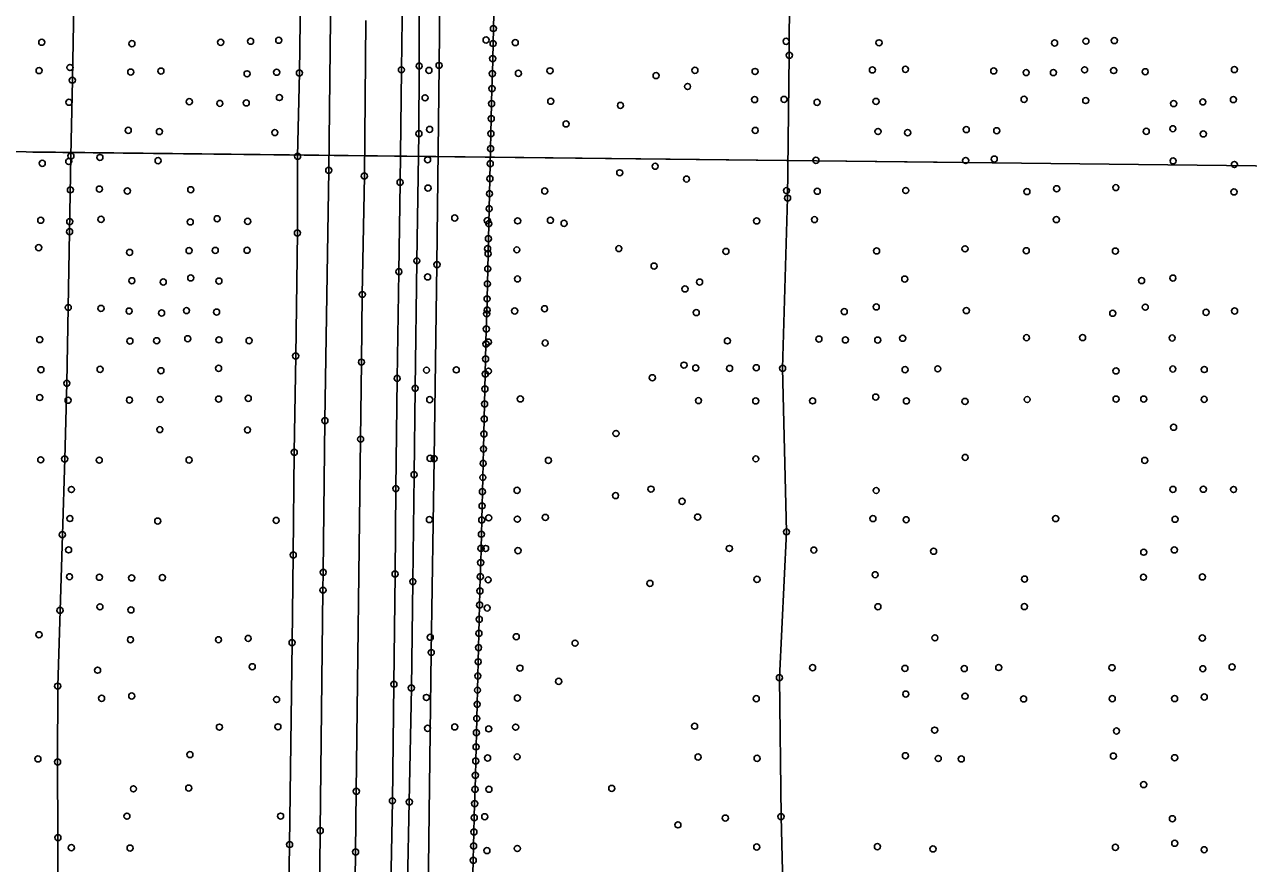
# Model space of a CAD drawing. Extents: x 20503438 to 20508873, y 7964251 to 7984667.
# Drawn here: x 20506485.7 to 20506889.5, y 7967657.8 to 7967934.6 of the extents above; entities that cross this region are included whole.
import ezdxf

# ---------------------------------------------------------------- set-up
doc = ezdxf.new("R2010")
doc.units = 0
for name, color, linetype in [('SurBreakLine', 7, 'Continuous'), ('SurDrainageArrowDown', 7, 'Continuous'), ('SurDrainageArrowUp', 7, 'Continuous'), ('SurEdgeRoadPaved', 7, 'Continuous'), ('SurEdgeShoulderPaved', 7, 'Continuous'), ('SurGuardRailCable', 7, 'Continuous'), ('SurPointsNonDTM', 7, 'Continuous'), ('SurSectionLine', 7, 'Continuous'), ('SurSurveyPoints', 7, 'Continuous')]:
    doc.layers.add(name, color=color, linetype=linetype)

msp = doc.modelspace()

# ---------------------------------------------------------------- linework, layer by layer
at = {"layer": 'SurBreakLine'}
msp.add_lwpolyline([(20506598.35, 7967935.98), (20506597.81, 7967884.63), (20506597.14, 7967845.55), (20506596.86, 7967823.24), (20506596.56, 7967797.82), (20506595.16, 7967681.66), (20506594.91, 7967661.63), (20506594.54, 7967633.75), (20506594.26, 7967613.6), (20506593.9, 7967587.65), (20506593.48, 7967556.39), (20506593.01, 7967517.56), (20506592.62, 7967471.31), (20506591.84, 7967392.84), (20506590.84, 7967326.74)], dxfattribs=at)
at = {"layer": 'SurDrainageArrowDown'}
for points in [[(20506501.94, 7967941.26), (20506501.49, 7967916.26), (20506501.03, 7967891.26), (20506500.58, 7967866.27), (20506500.13, 7967841.27), (20506499.67, 7967816.28), (20506498.96, 7967791.29), (20506498.19, 7967766.31), (20506497.42, 7967741.33), (20506496.65, 7967716.34), (20506496.63, 7967691.35), (20506496.73, 7967666.35), (20506496.84, 7967641.35), (20506496.94, 7967616.35), (20506497.05, 7967591.35), (20506497.15, 7967566.35), (20506497.26, 7967541.35), (20506497, 7967516.44), (20506496.72, 7967491.53), (20506496.45, 7967466.62), (20506496.18, 7967441.71), (20506495.91, 7967416.74), (20506495.64, 7967391.74), (20506495.38, 7967366.74)], [(20506633.61, 7967654.21), (20506633.73, 7967658.88), (20506633.85, 7967663.56), (20506633.97, 7967668.24), (20506634.08, 7967672.92), (20506634.2, 7967677.59), (20506634.32, 7967682.27), (20506634.43, 7967686.95), (20506634.55, 7967691.63), (20506634.67, 7967696.3), (20506634.78, 7967700.98), (20506634.9, 7967705.66), (20506635.02, 7967710.34), (20506635.13, 7967715.01), (20506635.25, 7967719.69), (20506635.37, 7967724.37), (20506635.48, 7967729.05), (20506635.6, 7967733.72), (20506635.72, 7967738.4), (20506635.84, 7967743.08), (20506635.95, 7967747.76), (20506636.07, 7967752.43), (20506636.19, 7967757.11), (20506636.3, 7967761.79), (20506636.42, 7967766.47), (20506636.54, 7967771.14), (20506636.65, 7967775.82), (20506636.77, 7967780.5), (20506636.89, 7967785.18), (20506637, 7967789.85), (20506637.12, 7967794.58), (20506637.24, 7967799.53), (20506637.35, 7967804.48), (20506637.47, 7967809.44), (20506637.59, 7967814.39), (20506637.7, 7967819.35), (20506637.82, 7967824.3), (20506637.94, 7967829.26), (20506638.05, 7967834.21), (20506638.17, 7967839.17), (20506638.29, 7967844.12), (20506638.4, 7967849.08), (20506638.52, 7967854.03), (20506638.64, 7967858.99), (20506638.75, 7967863.94), (20506638.87, 7967868.9), (20506638.99, 7967873.85), (20506639.1, 7967878.81), (20506639.22, 7967883.76), (20506639.34, 7967888.72), (20506639.45, 7967893.67), (20506639.57, 7967898.63), (20506639.69, 7967903.58), (20506639.8, 7967908.54), (20506639.92, 7967913.49), (20506640.04, 7967918.45), (20506640.15, 7967923.4), (20506640.27, 7967928.36), (20506640.39, 7967933.31), (20506640.5, 7967938.27)]]:
    msp.add_lwpolyline(points, dxfattribs=at)
at = {"layer": 'SurDrainageArrowUp'}
msp.add_lwpolyline([(20506734.51, 7967347.75), (20506735.53, 7967399.62), (20506735.4, 7967426.99), (20506735.75, 7967477.43), (20506736.37, 7967528.09), (20506734.85, 7967554.76), (20506735.83, 7967578.9), (20506736.41, 7967628.27), (20506735.26, 7967673.29), (20506734.74, 7967719.12), (20506737.07, 7967767.24), (20506735.79, 7967821.2), (20506737.43, 7967877.35), (20506738, 7967924.5), (20506738.23, 7967987.24)], dxfattribs=at)
at = {"layer": 'SurEdgeRoadPaved'}
for points in [[(20506594.11, 7968535.15), (20506593.63, 7968499.17), (20506592.81, 7968462.84), (20506592.37, 7968427.56), (20506592.37, 7968392.62), (20506591.68, 7968357.85), (20506591.16, 7968321.83), (20506590.2, 7968287.8), (20506590.16, 7968256.55), (20506589.68, 7968226.38), (20506588.91, 7968116.99), (20506587.31, 7967996.36), (20506586.08, 7967886.56), (20506584.82, 7967803.95), (20506584.24, 7967753.89), (20506584.17, 7967748.01), (20506583.28, 7967668.66), (20506583.09, 7967656.74), (20506582.35, 7967604), (20506581.63, 7967561.97), (20506579.37, 7967345.44)], [(20506602.04, 7967293.01), (20506603.64, 7967406.45), (20506604.04, 7967435.89), (20506604.36, 7967468.4), (20506604.76, 7967509.55), (20506605.04, 7967541.1), (20506605.71, 7967586.32), (20506606.12, 7967617.23), (20506606.6, 7967650.22), (20506607.07, 7967678.5), (20506607.58, 7967716.98), (20506607.95, 7967753.3), (20506608.2, 7967781.51), (20506608.64, 7967817.86), (20506609.2, 7967853.08), (20506609.6, 7967882.56), (20506610.04, 7967919.68), (20506610.47, 7967953.23)]]:
    msp.add_lwpolyline(points, dxfattribs=at)
at = {"layer": 'SurEdgeShoulderPaved'}
for points in [[(20506569.41, 7967351.99), (20506570.49, 7967465.47), (20506571.98, 7967587.39), (20506573.16, 7967664.08), (20506573.98, 7967730.71), (20506574.35, 7967759.63), (20506574.69, 7967793.52), (20506575.16, 7967825.3), (20506575.73, 7967865.88), (20506575.8, 7967891.16), (20506576.39, 7967918.66), (20506578.61, 7968087.9), (20506579.01, 7968141.69), (20506579.91, 7968244.38), (20506580.61, 7968295.76), (20506580.85, 7968318.42), (20506580.98, 7968369.15), (20506581.39, 7968396.47), (20506581.38, 7968427.94), (20506582.19, 7968506.89)], [(20506615.93, 7967937.65), (20506615.89, 7967920.93), (20506615.8, 7967898.61), (20506615.13, 7967856.67), (20506614.58, 7967814.62), (20506614.22, 7967786.11), (20506613.81, 7967750.83), (20506613.32, 7967715.74), (20506612.65, 7967678.14), (20506612.03, 7967651.15), (20506611.83, 7967624.16), (20506611.38, 7967577.68), (20506610.93, 7967538.99), (20506610.63, 7967509.64), (20506610.08, 7967475.67), (20506609.86, 7967431.88), (20506609.58, 7967410.89), (20506608.95, 7967363.13)]]:
    msp.add_lwpolyline(points, dxfattribs=at)
at = {"layer": 'SurGuardRailCable'}
msp.add_lwpolyline([(20506615.02, 7967359.71), (20506615.99, 7967430.36), (20506617.34, 7967530.35), (20506618.65, 7967630.34), (20506619.88, 7967727.43), (20506620.83, 7967791.42), (20506621.77, 7967855.41), (20506622.47, 7967921.12), (20506623.1, 7967987.28), (20506623.9, 7968067.87), (20506624.93, 7968167.87), (20506626.04, 7968267.86), (20506627.42, 7968367.85), (20506628.76, 7968467.84), (20506630.09, 7968567.83)], dxfattribs=at)
at = {"layer": 'SurPointsNonDTM'}
for centre in [(20506622.47, 7967921.12), (20506621.77, 7967855.41), (20506620.83, 7967791.42), (20506619.88, 7967727.43)]:
    msp.add_circle(centre, 1, dxfattribs=at)
at = {"layer": 'SurSectionLine'}
for points in [[(20503656.74, 7967924.84), (20508813.45, 7967866.08)], [(20506488.47, 7967892.57), (20506786.75, 7967889.17)]]:
    msp.add_lwpolyline(points, dxfattribs=at)
at = {"layer": 'SurSurveyPoints'}
for centre in [(20506640.39, 7967933.31), (20506491.4, 7967928.79), (20506550.42, 7967928.76), (20506560.27, 7967929.11), (20506569.56, 7967929.44), (20506637.97, 7967929.53), (20506647.59, 7967928.66), (20506736.95, 7967929.09), (20506835.85, 7967929.14), (20506845.21, 7967929.33), (20506521.13, 7967928.31), (20506640.27, 7967928.36), (20506767.59, 7967928.6), (20506825.49, 7967928.53), (20506615.89, 7967920.93), (20506640.15, 7967923.4), (20506738, 7967924.5), (20506490.53, 7967919.42), (20506500.71, 7967920.45), (20506520.76, 7967918.94), (20506530.72, 7967919.26), (20506559.13, 7967918.37), (20506568.88, 7967918.88), (20506576.39, 7967918.66), (20506610.04, 7967919.68), (20506619.11, 7967919.5), (20506640.04, 7967918.45), (20506648.62, 7967918.52), (20506659.06, 7967919.36), (20506694.06, 7967917.79), (20506706.87, 7967919.52), (20506726.69, 7967919.14), (20506765.41, 7967919.65), (20506776.31, 7967919.85), (20506805.44, 7967919.31), (20506816.12, 7967918.77), (20506825.11, 7967918.77), (20506835.39, 7967919.68), (20506845, 7967919.45), (20506855.39, 7967919.06), (20506884.83, 7967919.76), (20506501.49, 7967916.26), (20506639.92, 7967913.49), (20506704.42, 7967914.18), (20506500.36, 7967908.98), (20506540.07, 7967909.17), (20506550.14, 7967908.6), (20506558.85, 7967908.77), (20506569.8, 7967910.54), (20506617.85, 7967910.45), (20506639.8, 7967908.54), (20506659.29, 7967909.31), (20506726.54, 7967909.86), (20506736.27, 7967909.93), (20506747.17, 7967908.96), (20506766.6, 7967909.25), (20506815.45, 7967909.95), (20506835.77, 7967909.55), (20506864.78, 7967908.53), (20506874.4, 7967909.1), (20506884.48, 7967909.87), (20506682.3, 7967907.93), (20506639.69, 7967903.58), (20506664.35, 7967901.82), (20506519.93, 7967899.71), (20506530.22, 7967899.31), (20506568.29, 7967898.98), (20506615.8, 7967898.61), (20506619.34, 7967900.03), (20506639.57, 7967898.63), (20506726.74, 7967899.69), (20506767.26, 7967899.33), (20506777.03, 7967898.95), (20506796.35, 7967899.98), (20506806.41, 7967899.58), (20506855.73, 7967899.38), (20506864.51, 7967900.25), (20506874.56, 7967898.55), (20506639.45, 7967893.67), (20506491.57, 7967888.84), (20506500.29, 7967889.43), (20506501.03, 7967891.26), (20506510.59, 7967890.77), (20506529.77, 7967889.71), (20506575.8, 7967891.16), (20506618.67, 7967890), (20506639.34, 7967888.72), (20506746.78, 7967889.83), (20506796.17, 7967889.76), (20506805.6, 7967890.24), (20506864.61, 7967889.63), (20506884.83, 7967888.44), (20506586.08, 7967886.56), (20506597.81, 7967884.63), (20506682.06, 7967885.71), (20506693.74, 7967887.88), (20506510.43, 7967880.35), (20506609.6, 7967882.56), (20506618.8, 7967880.68), (20506639.22, 7967883.76), (20506704.08, 7967883.63), (20506826.18, 7967880.45), (20506845.71, 7967880.82), (20506500.86, 7967880.08), (20506519.63, 7967879.71), (20506540.56, 7967880.13), (20506639.1, 7967878.81), (20506657.32, 7967879.7), (20506737.07, 7967879.84), (20506737.43, 7967877.35), (20506747.21, 7967879.62), (20506776.41, 7967879.87), (20506816.37, 7967879.51), (20506884.68, 7967879.39), (20506638.99, 7967873.85), (20506491.05, 7967870.06), (20506500.62, 7967869.59), (20506510.95, 7967870.35), (20506540.39, 7967869.49), (20506549.25, 7967870.56), (20506559.33, 7967869.69), (20506627.64, 7967870.79), (20506638.39, 7967869.95), (20506638.87, 7967868.9), (20506648.38, 7967869.85), (20506659.19, 7967870.04), (20506663.71, 7967869.03), (20506727.22, 7967869.84), (20506746.3, 7967870.26), (20506826.08, 7967870.26), (20506500.58, 7967866.27), (20506575.73, 7967865.88), (20506490.38, 7967861.01), (20506540.01, 7967860.04), (20506548.62, 7967860.11), (20506559.12, 7967860.16), (20506638.45, 7967860.67), (20506638.75, 7967863.94), (20506648.11, 7967860.3), (20506681.76, 7967860.7), (20506795.96, 7967860.63), (20506816.15, 7967859.99), (20506520.38, 7967859.45), (20506615.13, 7967856.67), (20506638.64, 7967858.99), (20506717.09, 7967859.77), (20506766.79, 7967859.92), (20506845.58, 7967859.89), (20506609.2, 7967853.08), (20506638.52, 7967854.03), (20506693.38, 7967854.94), (20506521.12, 7967850.1), (20506531.49, 7967849.67), (20506540.53, 7967851.02), (20506549.83, 7967849.98), (20506618.68, 7967851.36), (20506638.4, 7967849.08), (20506648.33, 7967850.71), (20506708.4, 7967849.65), (20506776.06, 7967850.64), (20506854.21, 7967850.13), (20506864.52, 7967850.98), (20506597.14, 7967845.55), (20506638.29, 7967844.12), (20506703.58, 7967847.41), (20506500.13, 7967841.27), (20506510.94, 7967840.97), (20506520.22, 7967840.09), (20506539.14, 7967840.25), (20506638.33, 7967840.42), (20506647.4, 7967840.12), (20506657.25, 7967840.85), (20506756.13, 7967839.93), (20506766.69, 7967841.47), (20506796.39, 7967840.25), (20506855.4, 7967841.38), (20506884.89, 7967840.12), (20506530.93, 7967839.45), (20506549.06, 7967839.74), (20506638.17, 7967839.17), (20506707.29, 7967839.59), (20506844.69, 7967839.36), (20506875.46, 7967839.68), (20506638.05, 7967834.21), (20506490.73, 7967830.68), (20506520.47, 7967830.2), (20506529.31, 7967830.31), (20506539.57, 7967830.96), (20506549.83, 7967830.59), (20506559.8, 7967830.33), (20506637.94, 7967829.26), (20506638.71, 7967829.85), (20506657.46, 7967829.55), (20506717.57, 7967830.26), (20506747.76, 7967830.86), (20506756.51, 7967830.58), (20506767.16, 7967830.51), (20506775.39, 7967831.13), (20506816.24, 7967831.31), (20506834.74, 7967831.33), (20506864.29, 7967831.21), (20506575.16, 7967825.3), (20506637.82, 7967824.3), (20506491.11, 7967820.72), (20506510.64, 7967820.87), (20506530.71, 7967820.4), (20506549.74, 7967821.2), (20506596.86, 7967823.24), (20506618.31, 7967820.59), (20506628.14, 7967820.69), (20506638.76, 7967820.26), (20506703.25, 7967822.25), (20506707.13, 7967821.33), (20506718.28, 7967821.18), (20506727.08, 7967821.38), (20506735.79, 7967821.2), (20506776.18, 7967820.75), (20506786.98, 7967821.03), (20506845.77, 7967820.33), (20506864.51, 7967820.98), (20506874.88, 7967820.8), (20506499.67, 7967816.28), (20506608.64, 7967817.86), (20506637.7, 7967819.35), (20506692.82, 7967818.08), (20506490.75, 7967811.56), (20506614.58, 7967814.62), (20506637.59, 7967814.39), (20506766.51, 7967811.71), (20506500.08, 7967810.66), (20506520.33, 7967810.72), (20506530.45, 7967810.91), (20506549.72, 7967811.04), (20506559.53, 7967811.3), (20506619.39, 7967810.86), (20506637.47, 7967809.44), (20506649.26, 7967811.09), (20506708.04, 7967810.54), (20506726.91, 7967810.43), (20506745.67, 7967810.46), (20506776.63, 7967810.45), (20506795.95, 7967810.29), (20506816.46, 7967810.91), (20506845.8, 7967811.04), (20506854.92, 7967811.04), (20506874.85, 7967810.96), (20506584.82, 7967803.95), (20506637.35, 7967804.48), (20506530.35, 7967801), (20506559.27, 7967800.86), (20506637.24, 7967799.53), (20506680.83, 7967799.69), (20506864.77, 7967801.76), (20506596.56, 7967797.82), (20506574.69, 7967793.52), (20506619.51, 7967791.5), (20506637.12, 7967794.58), (20506726.95, 7967791.33), (20506796.01, 7967791.81), (20506491.06, 7967791.01), (20506498.96, 7967791.29), (20506510.36, 7967790.9), (20506540.01, 7967790.95), (20506637, 7967789.85), (20506658.52, 7967790.8), (20506855.25, 7967790.8), (20506614.22, 7967786.11), (20506636.89, 7967785.18), (20506501.17, 7967781.22), (20506608.2, 7967781.51), (20506636.77, 7967780.5), (20506648.2, 7967780.95), (20506680.67, 7967779.21), (20506692.37, 7967781.34), (20506766.65, 7967780.88), (20506864.54, 7967781.25), (20506874.57, 7967781.29), (20506884.53, 7967781.21), (20506636.65, 7967775.82), (20506702.63, 7967777.32), (20506500.67, 7967771.64), (20506619.28, 7967771.3), (20506636.54, 7967771.14), (20506638.85, 7967771.87), (20506648.28, 7967771.43), (20506657.52, 7967772), (20506707.76, 7967772.11), (20506765.59, 7967771.62), (20506776.55, 7967771.24), (20506825.85, 7967771.63), (20506865.24, 7967771.4), (20506529.66, 7967770.8), (20506568.73, 7967771.03), (20506737.07, 7967767.24), (20506498.19, 7967766.31), (20506636.42, 7967766.47), (20506500.24, 7967761.3), (20506574.35, 7967759.63), (20506636.3, 7967761.79), (20506637.79, 7967761.76), (20506648.49, 7967761.04), (20506718.22, 7967761.76), (20506746.08, 7967761.22), (20506785.58, 7967760.84), (20506854.9, 7967760.53), (20506865, 7967761.27), (20506636.19, 7967757.11), (20506500.55, 7967752.43), (20506510.41, 7967752.25), (20506521.05, 7967752.05), (20506531.2, 7967752.15), (20506584.24, 7967753.89), (20506607.95, 7967753.3), (20506636.07, 7967752.43), (20506638.65, 7967751.42), (20506727.33, 7967751.57), (20506766.32, 7967753.1), (20506815.59, 7967751.67), (20506854.82, 7967752.28), (20506874.25, 7967752.36), (20506584.17, 7967748.01), (20506613.81, 7967750.83), (20506635.95, 7967747.76), (20506692, 7967750.22), (20506635.84, 7967743.08), (20506497.42, 7967741.33), (20506510.57, 7967742.51), (20506520.81, 7967741.5), (20506638.33, 7967742.12), (20506767.22, 7967742.52), (20506815.55, 7967742.59), (20506635.72, 7967738.4), (20506490.48, 7967733.28), (20506520.66, 7967731.66), (20506549.7, 7967731.65), (20506559.48, 7967732.07), (20506619.56, 7967732.48), (20506635.6, 7967733.72), (20506647.91, 7967732.62), (20506786.01, 7967732.28), (20506874.23, 7967732.22), (20506573.98, 7967730.71), (20506635.48, 7967729.05), (20506667.32, 7967730.52), (20506560.85, 7967722.73), (20506635.37, 7967724.37), (20506884.04, 7967722.69), (20506509.83, 7967721.6), (20506635.25, 7967719.69), (20506649.12, 7967722.28), (20506734.74, 7967719.12), (20506745.66, 7967722.43), (20506776.12, 7967722.2), (20506795.69, 7967722.13), (20506807.07, 7967722.48), (20506844.45, 7967722.4), (20506874.4, 7967722.07), (20506496.65, 7967716.34), (20506607.58, 7967716.98), (20506613.32, 7967715.74), (20506635.13, 7967715.01), (20506661.92, 7967717.92), (20506511.13, 7967712.32), (20506521.07, 7967713.08), (20506568.85, 7967711.93), (20506618.27, 7967712.6), (20506648.29, 7967712.43), (20506727.1, 7967712.2), (20506776.42, 7967713.72), (20506795.95, 7967713.02), (20506815.27, 7967712.12), (20506844.54, 7967712.2), (20506865.1, 7967712.22), (20506874.86, 7967712.75), (20506635.02, 7967710.34), (20506549.99, 7967702.81), (20506569.3, 7967702.92), (20506627.64, 7967702.89), (20506634.9, 7967705.66), (20506647.72, 7967702.8), (20506706.74, 7967703.12), (20506618.65, 7967702.42), (20506634.78, 7967700.98), (20506638.86, 7967702.24), (20506785.94, 7967701.82), (20506845.92, 7967701.54), (20506634.67, 7967696.3), (20506490.13, 7967692.33), (20506496.63, 7967691.35), (20506540.27, 7967693.74), (20506634.55, 7967691.63), (20506638.47, 7967692.63), (20506648.22, 7967693.02), (20506707.91, 7967692.95), (20506727.35, 7967692.51), (20506776.28, 7967693.37), (20506787.12, 7967692.46), (20506794.72, 7967692.33), (20506844.9, 7967693.27), (20506865.11, 7967692.71), (20506634.43, 7967686.95), (20506521.65, 7967682.46), (20506539.87, 7967682.69), (20506638.89, 7967682.33), (20506679.43, 7967682.61), (20506854.89, 7967683.85), (20506595.16, 7967681.66), (20506607.07, 7967678.5), (20506634.32, 7967682.27), (20506612.65, 7967678.14), (20506634.2, 7967677.59), (20506519.49, 7967673.43), (20506570.18, 7967673.45), (20506634.08, 7967672.92), (20506637.53, 7967673.25), (20506701.25, 7967670.57), (20506716.89, 7967672.82), (20506735.26, 7967673.29), (20506864.37, 7967672.58), (20506496.73, 7967666.35), (20506583.28, 7967668.66), (20506633.97, 7967668.24), (20506501.16, 7967663.04), (20506520.52, 7967662.91), (20506573.16, 7967664.08), (20506633.85, 7967663.56), (20506648.27, 7967662.77), (20506727.24, 7967663.26), (20506767.07, 7967663.38), (20506785.39, 7967662.62), (20506845.58, 7967663.15), (20506865.15, 7967664.49), (20506874.85, 7967662.36), (20506594.91, 7967661.63), (20506633.73, 7967658.88), (20506638.26, 7967662.09)]:
    msp.add_circle(centre, 1, dxfattribs=at)

doc.saveas('drawing.dxf')
